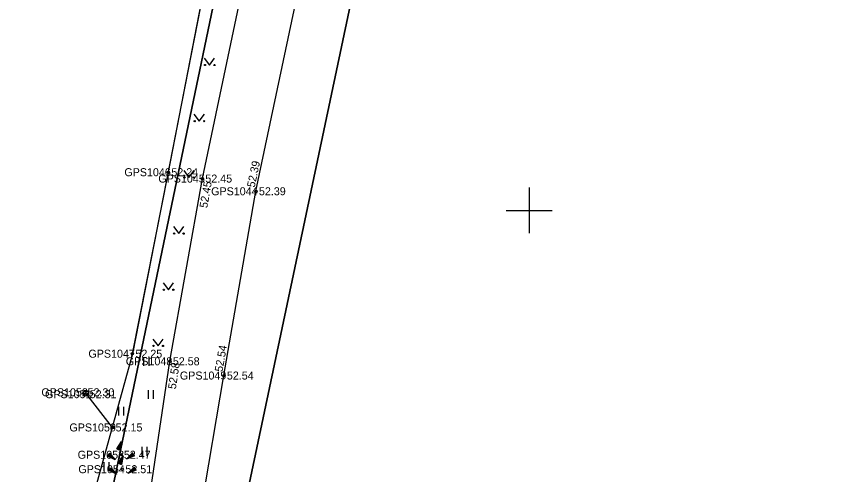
# Model space of a CAD drawing. Extents: x 551623 to 559850, y 6561220 to 6567135.
# Drawn here: x 555355.2 to 555427.7, y 6565126.9 to 6565167 of the extents above; entities that cross this region are included whole.
import ezdxf

# ---------------------------------------------------------------- set-up
doc = ezdxf.new("R2010")
doc.units = 0
for name, color, linetype in [('HALJASTUS', 7, 'Continuous'), ('KORGUS-EH2000', 7, 'Continuous'), ('MOOTKORG-EH2000', 7, 'Continuous'), ('MOOTMPUNKT', 7, 'Continuous'), ('MOOTNR', 7, 'Continuous'), ('MOOTPIIR', 7, 'Continuous'), ('PIIR', 7, 'Continuous'), ('POST', 7, 'Continuous'), ('RELJEEF', 7, 'Continuous'), ('TEE', 7, 'Continuous'), ('VORK', 7, 'Continuous')]:
    doc.layers.add(name, color=color, linetype=linetype)

msp = doc.modelspace()

# ---------------------------------------------------------------- linework, layer by layer
at = {"layer": 'HALJASTUS'}
for p, q in [((555371.589, 6565163.336), (555372.052, 6565162.73)), ((555372.052, 6565162.73), (555372.498, 6565163.336)), ((555370.689, 6565158.418), (555371.152, 6565157.811)), ((555371.152, 6565157.811), (555371.598, 6565158.418)), ((555369.789, 6565153.499), (555370.253, 6565152.893)), ((555370.253, 6565152.893), (555370.698, 6565153.499)), ((555368.889, 6565148.581), (555369.353, 6565147.974)), ((555369.353, 6565147.974), (555369.798, 6565148.581)), ((555367.99, 6565143.663), (555368.453, 6565143.056)), ((555368.453, 6565143.056), (555368.899, 6565143.663)), ((555367.09, 6565138.744), (555367.553, 6565138.138)), ((555367.553, 6565138.138), (555367.999, 6565138.744)), ((555366.272, 6565137.146), (555366.272, 6565136.384)), ((555366.727, 6565137.146), (555366.727, 6565136.384)), ((555366.671, 6565134.265), (555366.671, 6565133.504)), ((555367.126, 6565134.265), (555367.126, 6565133.504)), ((555364.079, 6565132.81), (555364.079, 6565132.049)), ((555364.535, 6565132.81), (555364.535, 6565132.049)), ((555366.126, 6565129.295), (555366.126, 6565128.534)), ((555366.581, 6565129.295), (555366.581, 6565128.534)), ((555362.803, 6565127.976), (555362.803, 6565127.215)), ((555363.258, 6565127.976), (555363.258, 6565127.215))]:
    msp.add_line(p, q, dxfattribs=at)
msp.add_lwpolyline([(555365.309, 6565137.46), (555368.452, 6565153.347), (555372.87, 6565176.08), (555377.318, 6565197.741), (555382.876, 6565224.868)], dxfattribs=at)
for centre in [(555371.651, 6565162.73), (555372.48, 6565162.73), (555370.751, 6565157.811), (555371.58, 6565157.811), (555369.851, 6565152.893), (555370.68, 6565152.893), (555368.952, 6565147.974), (555369.78, 6565147.974), (555368.052, 6565143.056), (555368.881, 6565143.056), (555367.152, 6565138.138), (555367.981, 6565138.138)]:
    msp.add_circle(centre, 0.055, dxfattribs=at)
at = {"layer": 'KORGUS-EH2000'}
for centre in [(555368.452, 6565153.347), (555371.421, 6565152.79), (555376.11, 6565151.678), (555365.309, 6565137.46), (555368.58, 6565136.796), (555373.306, 6565135.548), (555363.578, 6565131.006)]:
    msp.add_circle(centre, 0.1, dxfattribs=at)
at = {"layer": 'MOOTMPUNKT'}
for centre in [(555368.452, 6565153.347), (555371.421, 6565152.79), (555376.11, 6565151.678), (555365.309, 6565137.46), (555368.58, 6565136.796), (555373.306, 6565135.548), (555361.127, 6565134.084), (555361.31, 6565133.916), (555363.578, 6565131.006), (555364.297, 6565128.615), (555364.431, 6565127.351)]:
    msp.add_circle(centre, 0.1, dxfattribs=at)
at = {"layer": 'MOOTPIIR'}
for points in [[(555413.205, 6565364.686), (555411.398, 6565356.944), (555410.509, 6565353.99), (555403.362, 6565318.45), (555395.536, 6565279.368), (555391.508, 6565263.981), (555383.916, 6565230.577), (555382.951, 6565225.646), (555372.87, 6565176.08), (555365.309, 6565137.46), (555362.029, 6565125.507), (555350.887, 6565123.214), (555338.917, 6565119.711), (555317.832, 6565119.44), (555315.051, 6565120.092), (555299.831, 6565122.632), (555288.412, 6565133.905), (555268.035, 6565138.732)], [(555277.06, 6565106.584), (555291.997, 6565107.634), (555301.148, 6565108.092), (555306.213, 6565106.197), (555323.296, 6565105.89), (555333.487, 6565106.241), (555356.962, 6565110.39), (555361.341, 6565109.384), (555360.57, 6565097.42), (555361.028, 6565065.554), (555365.185, 6565047.016), (555370.617, 6565028.127), (555373.301, 6565030.391), (555378.184, 6565031.737), (555374.131, 6565047.919), (555372.342, 6565056.308), (555369.586, 6565071.741), (555368.642, 6565086.186), (555368.745, 6565100.14), (555369.594, 6565112.287), (555371.354, 6565124), (555373.306, 6565135.548), (555376.11, 6565151.678), (555380.814, 6565174.027)]]:
    msp.add_lwpolyline(points, dxfattribs=at)
at = {"layer": 'PIIR'}
for points in [[(555554.63, 6564988.6), (555394.15, 6564993.09), (555392.11, 6564992.96), (555382.66, 6565023.97), (555375.18, 6565054.1), (555371.67, 6565076.27), (555370.99, 6565097.04), (555372.63, 6565114.59), (555374.63, 6565121.9), (555399.62, 6565240.35), (555402.87, 6565239.66), (555499.25, 6565219.2), (555540.46, 6565411.94)], [(555299.25, 6564626.57), (555283.21, 6564703.33), (555282.17, 6564723.09), (555283.28, 6564740.88), (555283.83, 6564743.87), (555292.4, 6564756.06), (555302.75, 6564765.42), (555370.08, 6564806.46), (555398.67, 6564827.39), (555405.06, 6564834.36), (555414.02, 6564857.57), (555414.37, 6564874.04), (555410.7, 6564895.66), (555382.57, 6564990.22), (555361.28, 6565065.55), (555360.57, 6565097.42), (555362.78, 6565120.42), (555363.12, 6565123.58), (555363.7, 6565126.34), (555385.6, 6565231.48), (555392.88, 6565265.99), (555415.55, 6565372.96)], [(555425.38, 6565362.45), (555399.62, 6565240.35), (555374.63, 6565121.9), (555372.63, 6565114.59), (555370.99, 6565097.04), (555371.67, 6565076.27), (555375.18, 6565054.1), (555382.66, 6565023.97), (555392.11, 6564992.96), (555405.81, 6564947.18), (555420.46, 6564897.93), (555424.39, 6564874.78), (555423.98, 6564855.61), (555413.71, 6564828.99), (555405.37, 6564819.9), (555375.64, 6564798.14), (555308.76, 6564757.38), (555299.94, 6564749.4), (555293.57, 6564740.34), (555292.19, 6564722.96), (555293.16, 6564704.62), (555309.63, 6564625.77)]]:
    msp.add_lwpolyline(points, dxfattribs=at)
msp.add_lwpolyline([(555205.15, 6565297.11), (555208.78, 6565303.3), (555303.13, 6565302.54), (555320.51, 6565314.61), (555349.21, 6565267.88), (555392.88, 6565265.99), (555385.6, 6565231.48), (555363.7, 6565126.34), (555363.12, 6565123.58), (555332.81, 6565116.31), (555303.59, 6565115.89), (555310.07, 6565124.47), (555315.73, 6565134.86), (555315.28, 6565149.09), (555289.11, 6565186.6), (555261.42, 6565218.27), (555255.75, 6565226.79), (555254.61, 6565228.5), (555256.63, 6565245.54), (555293.54, 6565286.23), (555292.52, 6565297.57), (555275.38, 6565300.17)], close=True, dxfattribs=at)
at = {"layer": 'POST'}
msp.add_lwpolyline([(555363.578, 6565131.006), (555361.219, 6565134)], dxfattribs=at)
for centre, radius in [((555361.219, 6565134), 0.25), ((555363.578, 6565131.006), 0.125), ((555363.578, 6565131.006), 0.105), ((555363.578, 6565131.006), 0.0851), ((555363.578, 6565131.006), 0.0651), ((555363.578, 6565131.006), 0.0451), ((555363.578, 6565131.006), 0.0251), ((555363.578, 6565131.006), 0.00511)]:
    msp.add_circle(centre, radius, dxfattribs=at)
at = {"layer": 'RELJEEF'}
for p, q in [((555363.942, 6565129.141), (555364.362, 6565129.781)), ((555364.092, 6565129.366), (555364.217, 6565129.421)), ((555364.142, 6565129.441), (555364.312, 6565129.516)), ((555364.192, 6565129.516), (555364.322, 6565129.576)), ((555364.217, 6565129.421), (555364.302, 6565129.456)), ((555364.362, 6565129.781), (555364.222, 6565129.026)), ((555364.237, 6565129.591), (555364.337, 6565129.631)), ((555364.287, 6565129.666), (555364.347, 6565129.691)), ((555364.337, 6565129.741), (555364.357, 6565129.751)), ((555363.301, 6565128.74), (555363.116, 6565128.5)), ((555363.256, 6565128.685), (555363.291, 6565128.415)), ((555363.301, 6565128.74), (555363.806, 6565128.17)), ((555363.301, 6565128.74), (555363.346, 6565128.39)), ((555363.301, 6565128.74), (555363.301, 6565128.74)), ((555363.942, 6565129.141), (555364.267, 6565129.281)), ((555363.942, 6565129.141), (555364.222, 6565129.026)), ((555363.942, 6565129.141), (555363.942, 6565129.141)), ((555363.992, 6565129.216), (555364.277, 6565129.336)), ((555364.007, 6565129.116), (555364.257, 6565129.221)), ((555364.042, 6565129.291), (555364.292, 6565129.396)), ((555364.072, 6565129.086), (555364.247, 6565129.161)), ((555364.142, 6565129.061), (555364.237, 6565129.101)), ((555364.207, 6565129.036), (555364.222, 6565129.041)), ((555364.78, 6565128.235), (555365.32, 6565128.78)), ((555365.37, 6565128.705), (555365.27, 6565128.725)), ((555365.33, 6565128.765), (555365.31, 6565128.765)), ((555365.49, 6565128.53), (555365.32, 6565128.78)), ((555363.806, 6565128.17), (555363.116, 6565128.5)), ((555363.126, 6565128.515), (555363.131, 6565128.495)), ((555363.171, 6565128.57), (555363.186, 6565128.47)), ((555363.216, 6565128.63), (555363.241, 6565128.445)), ((555363.361, 6565128.675), (555363.401, 6565128.365)), ((555363.421, 6565128.605), (555363.456, 6565128.34)), ((555363.481, 6565128.54), (555363.496, 6565128.4)), ((555363.496, 6565128.4), (555363.511, 6565128.31)), ((555363.536, 6565128.47), (555363.566, 6565128.285)), ((555363.596, 6565128.405), (555363.616, 6565128.26)), ((555363.656, 6565128.335), (555363.671, 6565128.235)), ((555363.716, 6565128.27), (555363.726, 6565128.205)), ((555363.776, 6565128.2), (555363.781, 6565128.18)), ((555364.076, 6565127.877), (555364.496, 6565128.517)), ((555364.076, 6565127.877), (555364.401, 6565128.017)), ((555364.126, 6565127.952), (555364.411, 6565128.072)), ((555364.141, 6565127.852), (555364.391, 6565127.957)), ((555364.176, 6565128.027), (555364.426, 6565128.132)), ((555364.226, 6565128.102), (555364.351, 6565128.157)), ((555364.276, 6565128.177), (555364.446, 6565128.252)), ((555364.326, 6565128.252), (555364.456, 6565128.312)), ((555364.351, 6565128.157), (555364.436, 6565128.192)), ((555364.496, 6565128.517), (555364.356, 6565127.762)), ((555364.371, 6565128.327), (555364.471, 6565128.367)), ((555364.421, 6565128.402), (555364.481, 6565128.427)), ((555364.471, 6565128.477), (555364.491, 6565128.487)), ((555365.49, 6565128.53), (555364.78, 6565128.235)), ((555364.82, 6565128.25), (555364.805, 6565128.255)), ((555364.905, 6565128.285), (555364.845, 6565128.3)), ((555364.99, 6565128.32), (555364.885, 6565128.34)), ((555365.07, 6565128.355), (555364.93, 6565128.385)), ((555365.155, 6565128.39), (555364.97, 6565128.425)), ((555365.105, 6565128.45), (555365.015, 6565128.47)), ((555365.32, 6565128.46), (555365.055, 6565128.51)), ((555365.405, 6565128.495), (555365.1, 6565128.555)), ((555365.24, 6565128.425), (555365.105, 6565128.45)), ((555365.49, 6565128.53), (555365.14, 6565128.595)), ((555365.45, 6565128.585), (555365.185, 6565128.64)), ((555365.41, 6565128.645), (555365.225, 6565128.68)), ((555365.49, 6565128.53), (555365.49, 6565128.53)), ((555363.434, 6565127.476), (555363.249, 6565127.236)), ((555363.939, 6565126.906), (555363.249, 6565127.236)), ((555363.259, 6565127.251), (555363.264, 6565127.231)), ((555363.304, 6565127.306), (555363.319, 6565127.206)), ((555363.349, 6565127.366), (555363.374, 6565127.181)), ((555363.389, 6565127.421), (555363.424, 6565127.151)), ((555363.434, 6565127.476), (555363.939, 6565126.906)), ((555363.434, 6565127.476), (555363.479, 6565127.126)), ((555363.434, 6565127.476), (555363.434, 6565127.476)), ((555363.494, 6565127.411), (555363.534, 6565127.101)), ((555363.554, 6565127.341), (555363.589, 6565127.076)), ((555363.614, 6565127.276), (555363.629, 6565127.136)), ((555364.076, 6565127.877), (555364.356, 6565127.762)), ((555364.076, 6565127.877), (555364.076, 6565127.877)), ((555364.206, 6565127.822), (555364.381, 6565127.897)), ((555364.276, 6565127.797), (555364.371, 6565127.837)), ((555364.341, 6565127.772), (555364.356, 6565127.777)), ((555364.914, 6565126.971), (555365.454, 6565127.516)), ((555365.624, 6565127.266), (555364.914, 6565126.971)), ((555365.454, 6565127.196), (555365.189, 6565127.246)), ((555365.539, 6565127.231), (555365.234, 6565127.291)), ((555365.624, 6565127.266), (555365.274, 6565127.331)), ((555365.584, 6565127.321), (555365.319, 6565127.376)), ((555365.544, 6565127.381), (555365.359, 6565127.416)), ((555365.504, 6565127.441), (555365.404, 6565127.461)), ((555365.464, 6565127.501), (555365.444, 6565127.501)), ((555365.624, 6565127.266), (555365.454, 6565127.516)), ((555365.624, 6565127.266), (555365.624, 6565127.266)), ((555363.629, 6565127.136), (555363.644, 6565127.046)), ((555363.669, 6565127.206), (555363.699, 6565127.021)), ((555363.729, 6565127.141), (555363.749, 6565126.996)), ((555363.789, 6565127.071), (555363.804, 6565126.971)), ((555363.849, 6565127.006), (555363.859, 6565126.941)), ((555363.909, 6565126.936), (555363.914, 6565126.916)), ((555364.954, 6565126.986), (555364.939, 6565126.991)), ((555365.039, 6565127.021), (555364.979, 6565127.036)), ((555365.124, 6565127.056), (555365.019, 6565127.076)), ((555365.204, 6565127.091), (555365.064, 6565127.121)), ((555365.289, 6565127.126), (555365.104, 6565127.161)), ((555365.239, 6565127.186), (555365.149, 6565127.206)), ((555365.374, 6565127.161), (555365.239, 6565127.186))]:
    msp.add_line(p, q, dxfattribs=at)
at = {"layer": 'TEE'}
for points in [[(555373.301, 6565030.391), (555369.291, 6565047.329), (555367.733, 6565055.296), (555364.884, 6565071.527), (555363.942, 6565086.126), (555363.94, 6565100.779), (555364.858, 6565113.173), (555366.593, 6565123.44), (555368.58, 6565136.796), (555371.421, 6565152.79), (555376.155, 6565175.289), (555380.889, 6565197.185), (555386.175, 6565222.231), (555388.587, 6565233.372), (555391.026, 6565244.4), (555394.929, 6565263.204), (555398.246, 6565278.793), (555401.555, 6565294.575), (555406.088, 6565316.432), (555410.293, 6565336.283), (555414.124, 6565354.355), (555417.092, 6565367.103)], [(555378.184, 6565031.737), (555374.131, 6565047.919), (555372.342, 6565056.308), (555369.586, 6565071.741), (555368.642, 6565086.186), (555368.745, 6565100.14), (555369.594, 6565112.287), (555371.354, 6565124), (555373.306, 6565135.548), (555376.11, 6565151.678), (555380.814, 6565174.027), (555385.485, 6565196.082), (555390.957, 6565221.103), (555393.171, 6565231.6), (555395.63, 6565243.311), (555399.725, 6565261.922), (555403.12, 6565277.79), (555406.565, 6565293.934), (555410.853, 6565315.262), (555415.006, 6565335.495), (555418.858, 6565352.692), (555421.651, 6565364.94)]]:
    msp.add_lwpolyline(points, dxfattribs=at)
at = {"layer": 'VORK'}
for p, q in [((555400, 6565152), (555400, 6565148)), ((555398, 6565150), (555402, 6565150))]:
    msp.add_line(p, q, dxfattribs=at)

# ---------------------------------------------------------------- texts
at = {"layer": 'KORGUS-EH2000'}
for s, rotation, p in [(' 52.39', 78.11457, (555375.939, 6565151.714)), (' 52.45', 79.92649, (555371.8, 6565149.917)), (' 52.54', 80.13827, (555373.134, 6565135.578)), (' 52.58', 81.53866, (555369.065, 6565134.065))]:
    msp.add_text(s, height=0.7, rotation=rotation, dxfattribs=at).set_placement(p)
for s, p in [(' 52.24', (555368.452, 6565152.997)), (' 52.25', (555365.309, 6565137.11)), (' 52.15', (555363.578, 6565130.656))]:
    msp.add_text(s, height=0.7, dxfattribs=at).set_placement(p)
at = {"layer": 'MOOTKORG-EH2000'}
for s, p in [(' 52.24', (555368.452, 6565152.997)), (' 52.45', (555371.421, 6565152.44)), (' 52.39', (555376.11, 6565151.328)), (' 52.25', (555365.309, 6565137.11)), (' 52.58', (555368.58, 6565136.446)), (' 52.54', (555373.306, 6565135.198)), (' 52.30', (555361.127, 6565133.734)), (' 52.31', (555361.31, 6565133.566)), (' 52.15', (555363.578, 6565130.656)), (' 52.47', (555364.297, 6565128.265)), (' 52.51', (555364.431, 6565127.001))]:
    msp.add_text(s, height=0.7, dxfattribs=at).set_placement(p)
at = {"layer": 'MOOTNR'}
for s, p in [('GPS1046 ', (555364.602, 6565152.997)), ('GPS1045 ', (555367.572, 6565152.44)), ('GPS1044 ', (555372.191, 6565151.328)), ('GPS1047 ', (555361.46, 6565137.11)), ('GPS1048 ', (555364.73, 6565136.446)), ('GPS1049 ', (555369.457, 6565135.198)), ('GPS1052 ', (555357.347, 6565133.734)), ('GPS1051 ', (555357.67, 6565133.566)), ('GPS1050 ', (555359.798, 6565130.656)), ('GPS1053 ', (555360.518, 6565128.265)), ('GPS1054 ', (555360.581, 6565127.001))]:
    msp.add_text(s, height=0.7, dxfattribs=at).set_placement(p)

doc.saveas('drawing.dxf')
